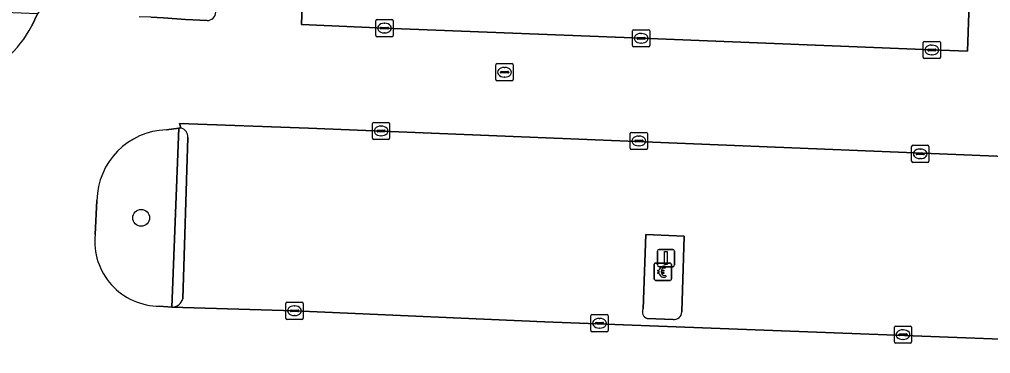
# Model space of a CAD drawing. Extents: x 160888 to 161385, y 386490 to 386908.
# Drawn here: x 160942.2 to 160998.6, y 386680.8 to 386700.2 of the extents above; entities that cross this region are included whole.
import ezdxf

# ---------------------------------------------------------------- set-up
doc = ezdxf.new("R2010")
doc.units = 0
for name, color, linetype in [('IMGEO_Betaalautomaat', 7, 'Continuous'), ('IMGEO_Boom', 7, 'Continuous'), ('IMGEO_Groenvoorziening', 7, 'Continuous'), ('IMGEO_Kolk', 7, 'Continuous'), ('IMGEO_Lichtmast', 7, 'Continuous'), ('IMGEO_Parkeervlak_open', 7, 'Continuous'), ('IMGEO_Rijbaan_lokaal_open', 7, 'Continuous'), ('IMGEO_Rioolput', 7, 'Continuous'), ('IMGEO_Verkeerseiland_open', 7, 'Continuous'), ('IMGEO_Voetpad_open', 7, 'Continuous')]:
    doc.layers.add(name, color=color, linetype=linetype)

msp = doc.modelspace()

# ---------------------------------------------------------------- linework, layer by layer
at = {"layer": 'IMGEO_Betaalautomaat'}
for p, q in [((160979.087, 386685.118), (160979.087, 386685.959)), ((160979.087, 386685.959), (160979.087, 386685.118)), ((160979.162, 386686.042), (160980.003, 386686.042)), ((160980.003, 386686.042), (160979.162, 386686.042)), ((160980.086, 386685.968), (160980.086, 386685.127)), ((160980.086, 386685.127), (160980.086, 386685.968)), ((160979.37, 386685.506), (160979.37, 386685.574)), ((160979.491, 386685.574), (160979.491, 386685.506)), ((160979.749, 386685.847), (160979.732, 386685.747)), ((160979.736, 386685.341), (160979.758, 386685.254)), ((160980.012, 386685.043), (160979.171, 386685.043)), ((160979.171, 386685.043), (160980.012, 386685.043))]:
    msp.add_line(p, q, dxfattribs=at)
for points in [[(160979.37, 386685.574), (160979.301, 386685.574), (160979.301, 386685.643), (160979.38, 386685.643)], [(160979.375, 386685.437), (160979.301, 386685.437), (160979.301, 386685.506), (160979.37, 386685.506)], [(160979.502, 386685.643), (160979.649, 386685.643), (160979.649, 386685.574), (160979.491, 386685.574)], [(160979.491, 386685.506), (160979.649, 386685.506), (160979.649, 386685.437), (160979.505, 386685.437)]]:
    msp.add_lwpolyline(points, dxfattribs=at)
for centre, radius, start, end in [((160979.165, 386685.965), 0.0779, 92.4484, 184.2845), ((160979.165, 386685.965), 0.0779, 92.4484, 184.2845), ((160980.009, 386685.965), 0.0779, 2.4484, 94.2845), ((160980.009, 386685.965), 0.0779, 2.4484, 94.2845), ((160979.636, 386685.492), 0.267, 191.8096, 297.0389), ((160979.663, 386685.567), 0.293, 73.014, 165.0139), ((160979.669, 386685.58), 0.179, 69.3236, 159.5683), ((160979.669, 386685.507), 0.179, 202.7625, 291.8693), ((160979.165, 386685.121), 0.0779, 182.4484, 274.2845), ((160979.165, 386685.121), 0.0779, 182.4484, 274.2845), ((160980.009, 386685.121), 0.0779, 272.4484, 4.2845), ((160980.009, 386685.121), 0.0779, 272.4484, 4.2845)]:
    msp.add_arc(centre, radius, start, end, dxfattribs=at)
at = {"layer": 'IMGEO_Boom'}
msp.add_circle((160949.309, 386688.669), 0.489, dxfattribs=at)
at = {"layer": 'IMGEO_Groenvoorziening'}
for points in [[(160949.873, 386700.328), (160950.6, 386700.277), (160951.878, 386700.188), (160953.129, 386700.126)], [(160950.38, 386683.544), (160951.094, 386683.482), (160951.489, 386693.886), (160950.77, 386693.786)], [(160946.737, 386689.686), (160946.632, 386687.697)]]:
    msp.add_lwpolyline(points, dxfattribs=at)
for centre, radius, start, end in [((160953.111, 386700.66), 0.534, 271.9634, 355.531), ((160950.912, 386689.613), 4.175, 91.9445, 178.9995), ((160950.378, 386687.31), 3.766, 174.0984, 270.0328)]:
    msp.add_arc(centre, radius, start, end, dxfattribs=at)
at = {"layer": 'IMGEO_Kolk'}
for p, q in [((160962.929, 386699.262), (160962.929, 386700.114)), ((160963.004, 386700.188), (160963.856, 386700.188)), ((160963.417, 386699.968), (160963.442, 386699.968)), ((160963.93, 386700.114), (160963.93, 386699.262)), ((160963.188, 386699.682), (160963.188, 386699.694)), ((160963.626, 386699.645), (160963.228, 386699.645)), ((160963.231, 386699.731), (160963.629, 386699.731)), ((160963.44, 386699.408), (160963.415, 386699.408)), ((160963.672, 386699.694), (160963.672, 386699.682)), ((160977.832, 386698.67), (160977.832, 386699.522)), ((160977.907, 386699.596), (160978.759, 386699.596)), ((160978.833, 386699.522), (160978.833, 386698.67)), ((160963.856, 386699.188), (160963.004, 386699.188)), ((160978.091, 386699.09), (160978.091, 386699.102)), ((160978.529, 386699.053), (160978.131, 386699.053)), ((160978.134, 386699.139), (160978.532, 386699.139)), ((160978.32, 386699.376), (160978.345, 386699.376)), ((160978.575, 386699.102), (160978.575, 386699.09)), ((160994.702, 386697.992), (160994.702, 386698.844)), ((160994.777, 386698.918), (160995.629, 386698.918)), ((160995.703, 386698.844), (160995.703, 386697.992)), ((160978.759, 386698.596), (160977.907, 386698.596)), ((160978.343, 386698.816), (160978.318, 386698.816)), ((160994.961, 386698.412), (160994.961, 386698.424)), ((160995.399, 386698.375), (160995.001, 386698.375)), ((160995.004, 386698.461), (160995.402, 386698.461)), ((160995.19, 386698.698), (160995.215, 386698.698)), ((160995.445, 386698.424), (160995.445, 386698.412)), ((160995.629, 386697.918), (160994.777, 386697.918)), ((160995.213, 386698.138), (160995.188, 386698.138)), ((160962.729, 386693.29), (160962.729, 386694.142)), ((160962.804, 386694.216), (160963.656, 386694.216)), ((160963.031, 386693.759), (160963.429, 386693.759)), ((160963.217, 386693.996), (160963.242, 386693.996)), ((160963.73, 386694.142), (160963.73, 386693.29)), ((160963.656, 386693.216), (160962.804, 386693.216)), ((160962.988, 386693.71), (160962.988, 386693.722)), ((160963.426, 386693.673), (160963.028, 386693.673)), ((160963.24, 386693.436), (160963.215, 386693.436)), ((160963.472, 386693.722), (160963.472, 386693.71)), ((160977.694, 386692.709), (160977.694, 386693.561)), ((160977.769, 386693.635), (160978.621, 386693.635)), ((160978.182, 386693.415), (160978.207, 386693.415)), ((160978.695, 386693.561), (160978.695, 386692.709)), ((160978.621, 386692.635), (160977.769, 386692.635)), ((160977.953, 386693.129), (160977.953, 386693.141)), ((160978.391, 386693.092), (160977.993, 386693.092)), ((160977.996, 386693.178), (160978.394, 386693.178)), ((160978.205, 386692.855), (160978.18, 386692.855)), ((160978.437, 386693.141), (160978.437, 386693.129)), ((160994.029, 386691.962), (160994.029, 386692.814)), ((160994.104, 386692.888), (160994.956, 386692.888)), ((160994.517, 386692.668), (160994.542, 386692.668)), ((160995.03, 386692.814), (160995.03, 386691.962)), ((160994.288, 386692.382), (160994.288, 386692.394)), ((160994.726, 386692.345), (160994.328, 386692.345)), ((160994.331, 386692.431), (160994.729, 386692.431)), ((160994.54, 386692.108), (160994.515, 386692.108)), ((160994.772, 386692.394), (160994.772, 386692.382)), ((160994.956, 386691.888), (160994.104, 386691.888)), ((160957.707, 386682.85), (160957.707, 386683.702)), ((160957.782, 386683.776), (160958.634, 386683.776)), ((160958.708, 386683.702), (160958.708, 386682.85)), ((160957.966, 386683.27), (160957.966, 386683.282)), ((160958.404, 386683.233), (160958.006, 386683.233)), ((160958.009, 386683.319), (160958.407, 386683.319)), ((160958.195, 386683.556), (160958.22, 386683.556)), ((160958.45, 386683.282), (160958.45, 386683.27)), ((160975.484, 386683.051), (160976.336, 386683.051)), ((160958.634, 386682.776), (160957.782, 386682.776)), ((160958.218, 386682.996), (160958.193, 386682.996)), ((160975.409, 386682.125), (160975.409, 386682.977)), ((160975.668, 386682.545), (160975.668, 386682.557)), ((160976.106, 386682.508), (160975.708, 386682.508)), ((160975.711, 386682.594), (160976.109, 386682.594)), ((160975.897, 386682.831), (160975.922, 386682.831)), ((160976.152, 386682.557), (160976.152, 386682.545)), ((160976.41, 386682.977), (160976.41, 386682.125)), ((160976.336, 386682.051), (160975.484, 386682.051)), ((160975.92, 386682.271), (160975.895, 386682.271)), ((160993.028, 386681.463), (160993.028, 386682.315)), ((160993.103, 386682.389), (160993.955, 386682.389)), ((160993.33, 386681.932), (160993.728, 386681.932)), ((160993.516, 386682.169), (160993.541, 386682.169)), ((160994.029, 386682.315), (160994.029, 386681.463)), ((160993.955, 386681.389), (160993.103, 386681.389)), ((160993.287, 386681.883), (160993.287, 386681.895)), ((160993.725, 386681.846), (160993.327, 386681.846)), ((160993.539, 386681.609), (160993.514, 386681.609)), ((160993.771, 386681.895), (160993.771, 386681.883))]:
    msp.add_line(p, q, dxfattribs=at)
for points in [[(160962.929, 386699.262), (160962.929, 386700.114)], [(160963.004, 386700.188), (160963.856, 386700.188)], [(160963.93, 386700.114), (160963.93, 386699.262)], [(160977.832, 386698.67), (160977.832, 386699.522)], [(160977.907, 386699.596), (160978.759, 386699.596)], [(160978.833, 386699.522), (160978.833, 386698.67)], [(160963.856, 386699.188), (160963.004, 386699.188)], [(160994.702, 386697.992), (160994.702, 386698.844)], [(160994.777, 386698.918), (160995.629, 386698.918)], [(160995.703, 386698.844), (160995.703, 386697.992)], [(160978.759, 386698.596), (160977.907, 386698.596)], [(160995.629, 386697.918), (160994.777, 386697.918)], [(160962.729, 386693.29), (160962.729, 386694.142)], [(160962.804, 386694.216), (160963.656, 386694.216)], [(160963.73, 386694.142), (160963.73, 386693.29)], [(160963.656, 386693.216), (160962.804, 386693.216)], [(160977.694, 386692.709), (160977.694, 386693.561)], [(160977.769, 386693.635), (160978.621, 386693.635)], [(160978.695, 386693.561), (160978.695, 386692.709)], [(160978.621, 386692.635), (160977.769, 386692.635)], [(160994.029, 386691.962), (160994.029, 386692.814)], [(160994.104, 386692.888), (160994.956, 386692.888)], [(160995.03, 386692.814), (160995.03, 386691.962)], [(160994.956, 386691.888), (160994.104, 386691.888)], [(160957.707, 386682.85), (160957.707, 386683.702)], [(160957.782, 386683.776), (160958.634, 386683.776)], [(160958.708, 386683.702), (160958.708, 386682.85)], [(160975.484, 386683.051), (160976.336, 386683.051)], [(160958.634, 386682.776), (160957.782, 386682.776)], [(160975.409, 386682.125), (160975.409, 386682.977)], [(160976.41, 386682.977), (160976.41, 386682.125)], [(160976.336, 386682.051), (160975.484, 386682.051)], [(160993.028, 386681.463), (160993.028, 386682.315)], [(160993.103, 386682.389), (160993.955, 386682.389)], [(160994.029, 386682.315), (160994.029, 386681.463)], [(160993.955, 386681.389), (160993.103, 386681.389)]]:
    msp.add_lwpolyline(points, dxfattribs=at)
for centre, radius, start, end in [((160963.006, 386700.112), 0.0765, 91.552, 178.448), ((160963.006, 386700.112), 0.0765, 91.552, 178.448), ((160963.854, 386700.112), 0.0765, 1.552, 88.448), ((160963.854, 386700.112), 0.0765, 1.552, 88.448), ((160963.228, 386699.691), 0.0403, 85.8775, 175.7526), ((160963.225, 386699.681), 0.0366, 178.938, 274.7102), ((160963.629, 386699.688), 0.043, 264.8664, 352.4533), ((160963.633, 386699.693), 0.0386, 1.7309, 96.639), ((160977.909, 386699.52), 0.0765, 91.552, 178.448), ((160977.909, 386699.52), 0.0765, 91.552, 178.448), ((160978.757, 386699.52), 0.0765, 1.552, 88.448), ((160978.757, 386699.52), 0.0765, 1.552, 88.448), ((160963.006, 386699.264), 0.0765, 181.552, 268.448), ((160963.006, 386699.264), 0.0765, 181.552, 268.448), ((160963.854, 386699.264), 0.0765, 271.552, 358.448), ((160963.854, 386699.264), 0.0765, 271.552, 358.448), ((160978.131, 386699.099), 0.0403, 85.8775, 175.7526), ((160978.128, 386699.089), 0.0366, 178.938, 274.7102), ((160978.532, 386699.096), 0.043, 264.8664, 352.4533), ((160978.536, 386699.101), 0.0386, 1.7309, 96.639), ((160994.779, 386698.842), 0.0765, 91.552, 178.448), ((160994.779, 386698.842), 0.0765, 91.552, 178.448), ((160995.627, 386698.842), 0.0765, 1.552, 88.448), ((160995.627, 386698.842), 0.0765, 1.552, 88.448), ((160977.909, 386698.672), 0.0765, 181.552, 268.448), ((160977.909, 386698.672), 0.0765, 181.552, 268.448), ((160978.757, 386698.672), 0.0765, 271.552, 358.448), ((160978.757, 386698.672), 0.0765, 271.552, 358.448), ((160995.001, 386698.421), 0.0403, 85.8775, 175.7526), ((160994.998, 386698.411), 0.0366, 178.938, 274.7102), ((160995.402, 386698.418), 0.043, 264.8664, 352.4533), ((160995.406, 386698.423), 0.0386, 1.7309, 96.639), ((160994.779, 386697.994), 0.0765, 181.552, 268.448), ((160994.779, 386697.994), 0.0765, 181.552, 268.448), ((160995.627, 386697.994), 0.0765, 271.552, 358.448), ((160995.627, 386697.994), 0.0765, 271.552, 358.448), ((160962.806, 386694.14), 0.0765, 91.552, 178.448), ((160962.806, 386694.14), 0.0765, 91.552, 178.448), ((160963.028, 386693.719), 0.0403, 85.8775, 175.7526), ((160963.433, 386693.721), 0.0386, 1.7309, 96.639), ((160963.654, 386694.14), 0.0765, 1.552, 88.448), ((160963.654, 386694.14), 0.0765, 1.552, 88.448), ((160962.806, 386693.292), 0.0765, 181.552, 268.448), ((160962.806, 386693.292), 0.0765, 181.552, 268.448), ((160963.025, 386693.709), 0.0366, 178.938, 274.7102), ((160963.429, 386693.716), 0.043, 264.8664, 352.4533), ((160963.654, 386693.292), 0.0765, 271.552, 358.448), ((160963.654, 386693.292), 0.0765, 271.552, 358.448), ((160977.771, 386693.559), 0.0765, 91.552, 178.448), ((160977.771, 386693.559), 0.0765, 91.552, 178.448), ((160978.619, 386693.559), 0.0765, 1.552, 88.448), ((160978.619, 386693.559), 0.0765, 1.552, 88.448), ((160977.771, 386692.711), 0.0765, 181.552, 268.448), ((160977.771, 386692.711), 0.0765, 181.552, 268.448), ((160977.993, 386693.138), 0.0403, 85.8775, 175.7526), ((160977.99, 386693.128), 0.0366, 178.938, 274.7102), ((160978.394, 386693.135), 0.043, 264.8664, 352.4533), ((160978.398, 386693.14), 0.0386, 1.7309, 96.639), ((160978.619, 386692.711), 0.0765, 271.552, 358.448), ((160978.619, 386692.711), 0.0765, 271.552, 358.448), ((160994.106, 386692.812), 0.0765, 91.552, 178.448), ((160994.106, 386692.812), 0.0765, 91.552, 178.448), ((160994.954, 386692.812), 0.0765, 1.552, 88.448), ((160994.954, 386692.812), 0.0765, 1.552, 88.448), ((160994.328, 386692.391), 0.0403, 85.8775, 175.7526), ((160994.325, 386692.381), 0.0366, 178.938, 274.7102), ((160994.729, 386692.388), 0.043, 264.8664, 352.4533), ((160994.733, 386692.393), 0.0386, 1.7309, 96.639), ((160994.106, 386691.964), 0.0765, 181.552, 268.448), ((160994.106, 386691.964), 0.0765, 181.552, 268.448), ((160994.954, 386691.964), 0.0765, 271.552, 358.448), ((160994.954, 386691.964), 0.0765, 271.552, 358.448), ((160957.784, 386683.7), 0.0765, 91.552, 178.448), ((160957.784, 386683.7), 0.0765, 91.552, 178.448), ((160958.632, 386683.7), 0.0765, 1.552, 88.448), ((160958.632, 386683.7), 0.0765, 1.552, 88.448), ((160958.006, 386683.279), 0.0403, 85.8775, 175.7526), ((160958.003, 386683.269), 0.0366, 178.938, 274.7102), ((160958.407, 386683.276), 0.043, 264.8664, 352.4533), ((160958.411, 386683.281), 0.0386, 1.7309, 96.639), ((160975.486, 386682.975), 0.0765, 91.552, 178.448), ((160975.486, 386682.975), 0.0765, 91.552, 178.448), ((160976.334, 386682.975), 0.0765, 1.552, 88.448), ((160976.334, 386682.975), 0.0765, 1.552, 88.448), ((160957.784, 386682.852), 0.0765, 181.552, 268.448), ((160957.784, 386682.852), 0.0765, 181.552, 268.448), ((160958.632, 386682.852), 0.0765, 271.552, 358.448), ((160958.632, 386682.852), 0.0765, 271.552, 358.448), ((160975.708, 386682.554), 0.0403, 85.8775, 175.7526), ((160975.705, 386682.544), 0.0366, 178.938, 274.7102), ((160976.109, 386682.551), 0.043, 264.8664, 352.4533), ((160976.113, 386682.556), 0.0386, 1.7309, 96.639), ((160975.486, 386682.127), 0.0765, 181.552, 268.448), ((160975.486, 386682.127), 0.0765, 181.552, 268.448), ((160976.334, 386682.127), 0.0765, 271.552, 358.448), ((160976.334, 386682.127), 0.0765, 271.552, 358.448), ((160993.105, 386682.313), 0.0765, 91.552, 178.448), ((160993.105, 386682.313), 0.0765, 91.552, 178.448), ((160993.327, 386681.892), 0.0403, 85.8775, 175.7526), ((160993.732, 386681.894), 0.0386, 1.7309, 96.639), ((160993.953, 386682.313), 0.0765, 1.552, 88.448), ((160993.953, 386682.313), 0.0765, 1.552, 88.448), ((160993.105, 386681.465), 0.0765, 181.552, 268.448), ((160993.105, 386681.465), 0.0765, 181.552, 268.448), ((160993.324, 386681.882), 0.0366, 178.938, 274.7102), ((160993.728, 386681.889), 0.043, 264.8664, 352.4533), ((160993.953, 386681.465), 0.0765, 271.552, 358.448), ((160993.953, 386681.465), 0.0765, 271.552, 358.448)]:
    msp.add_arc(centre, radius, start, end, dxfattribs=at)
for centre, major_axis, ratio, start_param, end_param in [((160963.416, 386699.688), (-0.387, 0.002), 0.722429, 4.712389, 7.853982), ((160963.441, 386699.688), (-0.39, 0.002), 0.717154, 1.570796, 4.712389), ((160978.319, 386699.096), (-0.387, 0.002), 0.722429, 4.712389, 7.853982), ((160978.344, 386699.096), (-0.39, 0.002), 0.717154, 1.570796, 4.712389), ((160995.189, 386698.418), (-0.387, 0.002), 0.722429, 4.712389, 7.853982), ((160995.214, 386698.418), (-0.39, 0.002), 0.717154, 1.570796, 4.712389), ((160963.216, 386693.716), (-0.387, 0.002), 0.722429, 4.712389, 7.853982), ((160963.241, 386693.716), (-0.39, 0.002), 0.717154, 1.570796, 4.712389), ((160978.181, 386693.135), (-0.387, 0.002), 0.722429, 4.712389, 7.853982), ((160978.206, 386693.135), (-0.39, 0.002), 0.717154, 1.570796, 4.712389), ((160994.516, 386692.388), (-0.387, 0.002), 0.722429, 4.712389, 7.853982), ((160994.541, 386692.388), (-0.39, 0.002), 0.717154, 1.570796, 4.712389), ((160958.194, 386683.276), (-0.387, 0.002), 0.722429, 4.712389, 7.853982), ((160958.219, 386683.276), (-0.39, 0.002), 0.717154, 1.570796, 4.712389), ((160975.896, 386682.551), (-0.387, 0.002), 0.722429, 4.712389, 7.853982), ((160975.921, 386682.551), (-0.39, 0.002), 0.717154, 1.570796, 4.712389), ((160993.515, 386681.889), (-0.387, 0.002), 0.722429, 4.712389, 7.853982), ((160993.54, 386681.889), (-0.39, 0.002), 0.717154, 1.570796, 4.712389)]:
    msp.add_ellipse(centre, major_axis=major_axis, ratio=ratio, start_param=start_param, end_param=end_param, dxfattribs=at)
at = {"layer": 'IMGEO_Lichtmast'}
for p, q in [((160979.274, 386685.936), (160979.274, 386686.736)), ((160979.274, 386686.736), (160979.274, 386685.936)), ((160979.374, 386686.836), (160980.164, 386686.836)), ((160980.164, 386686.836), (160979.374, 386686.836)), ((160980.264, 386686.736), (160980.264, 386685.936)), ((160980.264, 386685.936), (160980.264, 386686.736)), ((160980.164, 386685.836), (160979.374, 386685.836)), ((160979.374, 386685.836), (160980.164, 386685.836))]:
    msp.add_line(p, q, dxfattribs=at)
msp.add_lwpolyline([(160979.694, 386686.711), (160979.844, 386686.711), (160979.844, 386685.961), (160979.694, 386685.961), (160979.694, 386686.711)], dxfattribs=at)
for centre, start, end in [((160979.374, 386686.736), 90, 180), ((160979.374, 386686.736), 90, 180), ((160980.164, 386686.736), 0, 90), ((160980.164, 386686.736), 360, 90), ((160979.374, 386685.936), 180, 270), ((160979.374, 386685.936), 180, 270), ((160980.164, 386685.936), 270, 0), ((160980.164, 386685.936), 270, 0)]:
    msp.add_arc(centre, 0.1, start, end, dxfattribs=at)
at = {"layer": 'IMGEO_Parkeervlak_open'}
msp.add_lwpolyline([(160997.278, 386698.343), (160997.63, 386708.325), (160995.59, 386708.406), (160978.871, 386709.093), (160963.135, 386709.712), (160958.964, 386709.86), (160958.611, 386699.9), (160963.43, 386699.688), (160978.333, 386699.096), (160995.203, 386698.418)], close=True, dxfattribs=at)
for points in [[(161025.358, 386685.956), (161025.591, 386691.163), (160959.014, 386693.883), (160951.531, 386694.154), (160951.604, 386693.902)], [(160952.019, 386693.332), (160951.731, 386683.962)], [(160978.44, 386683.396), (160978.594, 386687.709), (160980.826, 386687.604), (160980.684, 386683.215)], [(160951.094, 386683.482), (160958.208, 386683.276), (160972.711, 386682.635), (161021.128, 386680.79)], [(160980.179, 386682.77), (160978.671, 386682.828)]]:
    msp.add_lwpolyline(points, dxfattribs=at)
for centre, radius, start, end in [((160951.452, 386693.355), 0.567, 357.6423, 74.4722), ((160951.051, 386684.202), 0.721, 273.4267, 340.5717), ((160978.814, 386683.217), 0.415, 154.4544, 249.8078), ((160980.236, 386683.214), 0.448, 262.6748, 0.0975)]:
    msp.add_arc(centre, radius, start, end, dxfattribs=at)
at = {"layer": 'IMGEO_Rijbaan_lokaal_open'}
msp.add_lwpolyline([(160978.333, 386699.096), (160963.43, 386699.688), (160958.611, 386699.9), (160958.964, 386709.86), (160963.135, 386709.712), (160978.871, 386709.093), (160995.59, 386708.406), (160997.63, 386708.325), (160997.278, 386698.343), (160995.203, 386698.418)], close=True, dxfattribs=at)
for points in [[(160943.764, 386701.499), (160943.399, 386700.698), (160943.287, 386700.521), (160942.952, 386699.819)], [(160953.129, 386700.126), (160951.878, 386700.188), (160950.6, 386700.277), (160949.873, 386700.328), (160949.199, 386700.345)], [(160950.77, 386693.786), (160951.489, 386693.886), (160951.604, 386693.902), (160951.531, 386694.154), (160959.014, 386693.883), (161025.591, 386691.163), (161025.792, 386696.683)], [(160946.632, 386687.697), (160946.737, 386689.686)], [(161021.128, 386680.79), (160972.711, 386682.635), (160958.208, 386683.276), (160951.094, 386683.482), (160950.38, 386683.544)]]:
    msp.add_lwpolyline(points, dxfattribs=at)
for centre, radius, start, end in [((160953.111, 386700.66), 0.534, 271.9634, 355.531), ((160937.169, 386702.784), 6.499, 311.6617, 332.8533), ((160950.912, 386689.613), 4.175, 91.9445, 178.9995), ((160950.378, 386687.31), 3.766, 174.0984, 270.0328)]:
    msp.add_arc(centre, radius, start, end, dxfattribs=at)
at = {"layer": 'IMGEO_Rioolput'}
for p, q in [((160969.897, 386696.699), (160969.897, 386697.551)), ((160969.972, 386697.625), (160970.824, 386697.625)), ((160970.199, 386697.168), (160970.597, 386697.168)), ((160970.385, 386697.405), (160970.41, 386697.405)), ((160970.898, 386697.551), (160970.898, 386696.699)), ((160970.824, 386696.625), (160969.972, 386696.625)), ((160970.156, 386697.119), (160970.156, 386697.131)), ((160970.594, 386697.082), (160970.196, 386697.082)), ((160970.408, 386696.845), (160970.383, 386696.845)), ((160970.64, 386697.131), (160970.64, 386697.119))]:
    msp.add_line(p, q, dxfattribs=at)
for points in [[(160969.897, 386696.699), (160969.897, 386697.551)], [(160969.972, 386697.625), (160970.824, 386697.625)], [(160970.898, 386697.551), (160970.898, 386696.699)], [(160970.824, 386696.625), (160969.972, 386696.625)]]:
    msp.add_lwpolyline(points, dxfattribs=at)
for centre, radius, start, end in [((160969.974, 386697.549), 0.0765, 91.552, 178.448), ((160969.974, 386697.549), 0.0765, 91.552, 178.448), ((160970.196, 386697.128), 0.0403, 85.8775, 175.7526), ((160970.601, 386697.13), 0.0386, 1.7309, 96.639), ((160970.822, 386697.549), 0.0765, 1.552, 88.448), ((160970.822, 386697.549), 0.0765, 1.552, 88.448), ((160969.974, 386696.701), 0.0765, 181.552, 268.448), ((160969.974, 386696.701), 0.0765, 181.552, 268.448), ((160970.193, 386697.118), 0.0366, 178.938, 274.7102), ((160970.597, 386697.125), 0.043, 264.8664, 352.4533), ((160970.822, 386696.701), 0.0765, 271.552, 358.448), ((160970.822, 386696.701), 0.0765, 271.552, 358.448)]:
    msp.add_arc(centre, radius, start, end, dxfattribs=at)
for centre, major_axis, ratio, start_param, end_param in [((160970.384, 386697.125), (-0.387, 0.002), 0.722429, 4.712389, 7.853982), ((160970.409, 386697.125), (-0.39, 0.002), 0.717154, 1.570796, 4.712389)]:
    msp.add_ellipse(centre, major_axis=major_axis, ratio=ratio, start_param=start_param, end_param=end_param, dxfattribs=at)
at = {"layer": 'IMGEO_Verkeerseiland_open'}
for points in [[(160951.604, 386693.902), (160951.489, 386693.886), (160951.094, 386683.482)], [(160951.731, 386683.962), (160952.019, 386693.332)], [(160980.684, 386683.215), (160980.826, 386687.604), (160978.594, 386687.709), (160978.44, 386683.396)], [(160978.671, 386682.828), (160980.179, 386682.77)]]:
    msp.add_lwpolyline(points, dxfattribs=at)
for centre, radius, start, end in [((160951.452, 386693.355), 0.567, 357.6423, 74.4722), ((160951.051, 386684.202), 0.721, 273.4267, 340.5717), ((160978.814, 386683.217), 0.415, 154.4544, 249.8078), ((160980.236, 386683.214), 0.448, 262.6748, 0.0975)]:
    msp.add_arc(centre, radius, start, end, dxfattribs=at)
at = {"layer": 'IMGEO_Voetpad_open'}
msp.add_lwpolyline([(160942.952, 386699.819), (160943.287, 386700.521), (160930.88, 386701.021), (160928.469, 386715.884)], dxfattribs=at)
msp.add_arc((160937.169, 386702.784), 6.499, 311.6617, 332.8533, dxfattribs=at)

doc.saveas('drawing.dxf')
